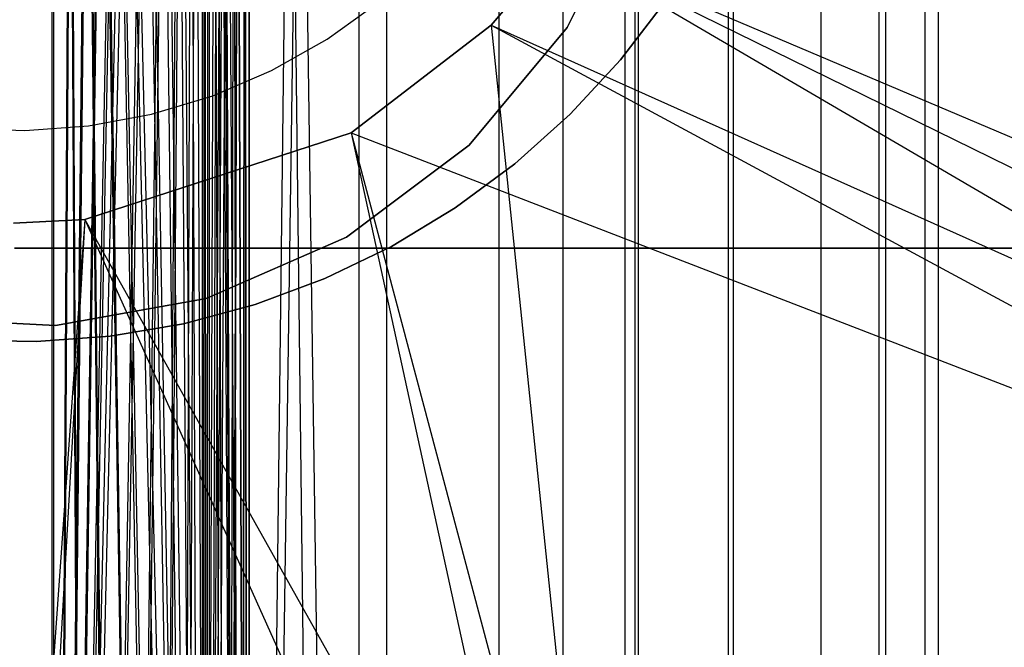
# Model space of a CAD drawing. Extents: x -172 to 172, y -29 to 28.
# Tile 455 of 656: x 0.02 to 3.75, y -4.26 to -1.88. Entities that reach past the tile are written whole.
import ezdxf

# ---------------------------------------------------------------- set-up
doc = ezdxf.new("R2010")
doc.units = 0
doc.header["$LTSCALE"] = 25.4
doc.layers.get('0').update_dxf_attribs({"linetype": 'CONTINUOUS'})

# ---------------------------------------------------------------- blocks, each defined once
blk = doc.blocks.new('RYFLO_AURA_STL')
at = {"color": 0}
for p, q in [((1.4087, 22.5, -1248.0476), (0.8889, -13.259, -1248.1705)), ((1.4087, 22.5, -1248.0476), (0.8889, -13.259, -1248.1705)), ((0.8889, -13.259, -1246.6354), (1.305, 22.5, -1246.4977)), ((0.8889, -13.259, -1246.6354), (1.305, 22.5, -1246.4977)), ((1.305, -22.5, -1246.4977), (1.305, 22.5, -1246.4977)), ((1.305, -22.5, -1240.0026), (1.305, 22.5, -1240.0026)), ((1.305, -22.5, -1246.4977), (1.305, 22.5, -1246.4977)), ((1.305, -22.5, -1240.0026), (1.305, 22.5, -1240.0026)), ((1.4087, 22.5, -1248.0476), (1.4087, -22.5, -1248.0476)), ((1.4087, 22.5, -1238.4526), (1.4087, -22.5, -1238.4526)), ((1.4087, 22.5, -1248.0476), (1.4087, -22.5, -1248.0476)), ((1.4087, 22.5, -1238.4526), (1.4087, -22.5, -1238.4526)), ((1.8351, -22.5, -1246.2305), (1.8351, 22.5, -1246.2305)), ((1.8351, -22.5, -1246.2305), (1.8351, 22.5, -1246.2305)), ((1.8351, -22.5, -1240.2698), (1.8351, 22.5, -1240.2698)), ((1.8351, -22.5, -1240.2698), (1.8351, 22.5, -1240.2698)), ((2.0771, 22.5, -1247.7983), (2.0771, -22.5, -1247.7983)), ((2.0771, 22.5, -1247.7983), (2.0771, -22.5, -1247.7983)), ((2.0771, 22.5, -1238.7019), (2.0771, -22.5, -1238.7019)), ((2.0771, 22.5, -1238.7019), (2.0771, -22.5, -1238.7019)), ((2.3124, -22.5, -1245.8774), (2.3124, 22.5, -1245.8774)), ((2.3124, -22.5, -1245.8774), (2.3124, 22.5, -1245.8774)), ((2.3124, -22.5, -1240.6228), (2.3124, 22.5, -1240.6228)), ((2.3124, -22.5, -1240.6228), (2.3124, 22.5, -1240.6228)), ((2.7032, 22.5, -1247.4564), (2.7032, -22.5, -1247.4564)), ((2.7032, 22.5, -1247.4564), (2.7032, -22.5, -1247.4564)), ((2.7032, 22.5, -1239.0438), (2.7032, -22.5, -1239.0438)), ((2.7032, 22.5, -1239.0438), (2.7032, -22.5, -1239.0438)), ((2.7231, -22.5, -1245.4489), (2.7231, 22.5, -1245.4489)), ((2.7231, -22.5, -1245.4489), (2.7231, 22.5, -1245.4489)), ((2.7231, -22.5, -1241.0514), (2.7231, 22.5, -1241.0514)), ((2.7231, -22.5, -1241.0514), (2.7231, 22.5, -1241.0514)), ((3.0555, -22.5, -1244.957), (3.0555, 22.5, -1244.957)), ((3.0555, -22.5, -1244.957), (3.0555, 22.5, -1244.957)), ((3.0555, -22.5, -1241.5432), (3.0555, 22.5, -1241.5432)), ((3.0555, -22.5, -1241.5432), (3.0555, 22.5, -1241.5432)), ((3.2743, 22.5, -1247.0289), (3.2743, -22.5, -1247.0289)), ((3.2743, 22.5, -1247.0289), (3.2743, -22.5, -1247.0289)), ((3.2743, 22.5, -1239.4713), (3.2743, -22.5, -1239.4713)), ((3.2743, 22.5, -1239.4713), (3.2743, -22.5, -1239.4713)), ((3.3001, -22.5, -1244.4161), (3.3001, 22.5, -1244.4161)), ((3.3001, -22.5, -1244.4161), (3.3001, 22.5, -1244.4161)), ((3.3001, -22.5, -1242.0841), (3.3001, 22.5, -1242.0841)), ((3.3001, -22.5, -1242.0841), (3.3001, 22.5, -1242.0841)), ((3.4497, -22.5, -1243.8417), (3.4497, 22.5, -1243.8417)), ((3.4497, -22.5, -1243.8417), (3.4497, 22.5, -1243.8417)), ((3.4497, -22.5, -1242.6586), (3.4497, 22.5, -1242.6586)), ((3.4497, -22.5, -1242.6586), (3.4497, 22.5, -1242.6586)), ((3.5, -22.5, -1243.2501), (3.5, 22.5, -1243.2501)), ((3.5, -22.5, -1243.2501), (3.5, 22.5, -1243.2501)), ((0.8889, 13.259, -1238.3297), (0.7281, -12.871, -1238.3035)), ((0.8889, 13.259, -1238.3297), (0.7281, -12.871, -1238.3035)), ((0.8889, 13.259, -1238.3297), (0.8018, -12.9912, -1238.3148)), ((0.8889, 13.259, -1238.3297), (0.8018, -12.9912, -1238.3148)), ((0.8888, 13.2584, -1246.6354), (0.8053, -12.9981, -1246.6562)), ((0.8888, 13.2584, -1246.6354), (0.8053, -12.9981, -1246.6562)), ((0.856, -13.1219, -1238.324), (0.8889, 13.259, -1238.3297)), ((0.856, -13.1219, -1238.324), (0.8889, 13.259, -1238.3297)), ((0.8888, 13.2584, -1246.6354), (0.856, -13.1219, -1246.6438)), ((0.8888, 13.2584, -1246.6354), (0.856, -13.1219, -1246.6438)), ((0.8888, -13.2584, -1238.3297), (0.8889, 13.259, -1238.3297)), ((0.8888, -13.2584, -1238.3297), (0.8889, 13.259, -1238.3297)), ((0.8889, 13.259, -1239.8649), (0.8888, -13.2584, -1239.8649)), ((0.8889, 13.259, -1239.8649), (0.8888, -13.2584, -1239.8649)), ((0.8888, 13.2584, -1248.1705), (0.8889, -13.259, -1248.1705)), ((0.8888, 13.2584, -1248.1705), (0.8889, -13.259, -1248.1705)), ((0.8889, -13.259, -1246.6354), (0.8888, 13.2584, -1246.6354)), ((0.8889, -13.259, -1246.6354), (0.8888, 13.2584, -1246.6354)), ((0.8889, 13.259, -1238.3297), (1.4087, -22.5, -1238.4526)), ((0.8889, 13.259, -1238.3297), (1.4087, -22.5, -1238.4526)), ((1.305, -22.5, -1240.0026), (0.8889, 13.259, -1239.8649)), ((1.305, -22.5, -1240.0026), (0.8889, 13.259, -1239.8649)), ((0.856, 13.1219, -1238.324), (0.7129, -12.8507, -1238.3013)), ((0.856, 13.1219, -1238.324), (0.7129, -12.8507, -1238.3013)), ((0.856, 13.1219, -1238.324), (0.7281, -12.871, -1238.3035)), ((0.856, 13.1219, -1238.324), (0.7281, -12.871, -1238.3035)), ((0.856, 13.1219, -1246.6438), (0.7281, -12.871, -1246.6736)), ((0.856, 13.1219, -1246.6438), (0.7281, -12.871, -1246.6736)), ((0.856, 13.1219, -1246.6438), (0.8053, -12.9981, -1246.6562)), ((0.856, 13.1219, -1246.6438), (0.8053, -12.9981, -1246.6562)), ((0.856, 13.1219, -1248.1763), (0.8889, -13.259, -1248.1705)), ((0.856, 13.1219, -1248.1763), (0.8889, -13.259, -1248.1705)), ((0.8888, -13.2584, -1239.8649), (0.856, 13.1219, -1239.8564)), ((0.8888, -13.2584, -1239.8649), (0.856, 13.1219, -1239.8564)), ((0.8017, 12.9911, -1238.3148), (0.7129, -12.8507, -1238.3013)), ((0.8017, 12.9911, -1238.3148), (0.7129, -12.8507, -1238.3013)), ((0.8055, 12.9986, -1246.6561), (0.7281, -12.871, -1246.6736)), ((0.8055, 12.9986, -1246.6561), (0.7281, -12.871, -1246.6736)), ((0.8889, -13.259, -1248.1705), (0.8018, 12.9912, -1248.1854)), ((0.8889, -13.259, -1248.1705), (0.8018, 12.9912, -1248.1854)), ((0.8888, -13.2584, -1239.8649), (0.8053, 12.9981, -1239.844)), ((0.8888, -13.2584, -1239.8649), (0.8053, 12.9981, -1239.844)), ((0.856, -13.1219, -1239.8564), (0.8053, 12.9981, -1239.844)), ((0.856, -13.1219, -1239.8564), (0.8053, 12.9981, -1239.844)), ((0.7374, 12.884, -1246.6715), (0.1485, -12.5123, -1246.7469)), ((0.7374, 12.884, -1246.6715), (0.1485, -12.5123, -1246.7469)), ((0.7374, 12.884, -1246.6715), (0.2781, -12.544, -1246.739)), ((0.7374, 12.884, -1246.6715), (0.2781, -12.544, -1246.739)), ((0.4083, -12.5979, -1246.7262), (0.7374, 12.884, -1246.6715)), ((0.4083, -12.5979, -1246.7262), (0.7374, 12.884, -1246.6715)), ((0.529, -12.6719, -1246.71), (0.7374, 12.884, -1246.6715)), ((0.529, -12.6719, -1246.71), (0.7374, 12.884, -1246.6715)), ((0.6361, -12.7633, -1246.6918), (0.7374, 12.884, -1246.6715)), ((0.6361, -12.7633, -1246.6918), (0.7374, 12.884, -1246.6715)), ((0.7129, -12.8507, -1238.3013), (0.7281, 12.871, -1238.3035)), ((0.7129, -12.8507, -1238.3013), (0.7281, 12.871, -1238.3035)), ((0.7281, -12.871, -1246.6736), (0.7374, 12.884, -1246.6715)), ((0.7281, -12.871, -1246.6736), (0.7374, 12.884, -1246.6715)), ((0.8889, -13.259, -1248.1705), (0.7281, 12.871, -1248.1968)), ((0.8889, -13.259, -1248.1705), (0.7281, 12.871, -1248.1968)), ((0.856, -13.1219, -1248.1763), (0.7281, 12.871, -1248.1968)), ((0.856, -13.1219, -1248.1763), (0.7281, 12.871, -1248.1968)), ((0.7374, -12.884, -1239.8287), (0.7385, 12.8855, -1239.8289)), ((0.7374, -12.884, -1239.8287), (0.7385, 12.8855, -1239.8289)), ((0.856, -13.1219, -1239.8564), (0.7385, 12.8855, -1239.8289)), ((0.8055, -12.9986, -1239.8441), (0.7385, 12.8855, -1239.8289)), ((0.856, -13.1219, -1239.8564), (0.7385, 12.8855, -1239.8289)), ((0.8055, -12.9986, -1239.8441), (0.7385, 12.8855, -1239.8289)), ((0.1403, -12.511, -1248.2482), (0.7129, 12.8507, -1248.199)), ((0.1403, -12.511, -1248.2482), (0.7129, 12.8507, -1248.199)), ((0.2781, -12.544, -1248.2424), (0.7129, 12.8507, -1248.199)), ((0.2781, -12.544, -1248.2424), (0.7129, 12.8507, -1248.199)), ((0.4082, -12.5979, -1248.2334), (0.7129, 12.8507, -1248.199)), ((0.4082, -12.5979, -1248.2334), (0.7129, 12.8507, -1248.199)), ((0.7129, 12.8507, -1248.199), (0.529, -12.6719, -1248.222)), ((0.7129, 12.8507, -1248.199), (0.529, -12.6719, -1248.222)), ((0.6264, -12.7537, -1248.2107), (0.7129, 12.8507, -1248.199)), ((0.6264, -12.7537, -1248.2107), (0.7129, 12.8507, -1248.199)), ((0.7116, -12.8489, -1248.1992), (0.7129, 12.8507, -1248.199)), ((0.7116, -12.8489, -1248.1992), (0.7129, 12.8507, -1248.199)), ((0.7116, 12.8489, -1238.301), (0.7129, -12.8507, -1238.3013)), ((0.7116, 12.8489, -1238.301), (0.7129, -12.8507, -1238.3013)), ((0.7129, 12.8507, -1248.199), (0.7281, -12.871, -1248.1968)), ((0.856, -13.1219, -1248.1763), (0.7129, 12.8507, -1248.199)), ((0.856, -13.1219, -1248.1763), (0.7129, 12.8507, -1248.199)), ((0.8017, -12.9911, -1248.1854), (0.7129, 12.8507, -1248.199)), ((0.8017, -12.9911, -1248.1854), (0.7129, 12.8507, -1248.199)), ((0.7129, 12.8507, -1248.199), (0.7281, -12.871, -1248.1968)), ((0.6366, 12.7638, -1246.6918), (0.1485, -12.5123, -1246.7469)), ((0.6366, 12.7638, -1246.6918), (0.1485, -12.5123, -1246.7469)), ((0.6361, 12.7633, -1239.8085), (0.7374, -12.884, -1239.8287)), ((0.6361, 12.7633, -1239.8085), (0.7374, -12.884, -1239.8287)), ((0.6266, 12.7539, -1248.2107), (0.1403, -12.511, -1248.2482)), ((0.6266, 12.7539, -1248.2107), (0.1403, -12.511, -1248.2482)), ((0.6264, 12.7537, -1238.2896), (0.7129, -12.8507, -1238.3013)), ((0.6264, 12.7537, -1238.2896), (0.7129, -12.8507, -1238.3013)), ((0.529, 12.6719, -1248.222), (0.1403, -12.511, -1248.2482)), ((0.529, 12.6719, -1248.222), (0.1403, -12.511, -1248.2482)), ((0.1485, -12.5123, -1246.7469), (0.529, 12.6719, -1246.71)), ((0.1485, -12.5123, -1246.7469), (0.529, 12.6719, -1246.71)), ((0.529, 12.6719, -1238.2782), (0.7129, -12.8507, -1238.3013)), ((0.529, 12.6719, -1238.2782), (0.7129, -12.8507, -1238.3013)), ((0.529, 12.6719, -1239.7903), (0.7374, -12.884, -1239.8287)), ((0.529, 12.6719, -1239.7903), (0.7374, -12.884, -1239.8287)), ((0.4089, 12.5983, -1248.2334), (0.1403, -12.511, -1248.2482)), ((0.4089, 12.5983, -1248.2334), (0.1403, -12.511, -1248.2482)), ((0.4091, 12.5983, -1246.7261), (0.1485, -12.5123, -1246.7469)), ((0.4091, 12.5983, -1246.7261), (0.1485, -12.5123, -1246.7469)), ((0.7129, -12.8507, -1238.3013), (0.4082, 12.5979, -1238.2668)), ((0.7129, -12.8507, -1238.3013), (0.4082, 12.5979, -1238.2668)), ((0.4083, 12.5979, -1239.774), (0.7374, -12.884, -1239.8287)), ((0.4083, 12.5979, -1239.774), (0.7374, -12.884, -1239.8287)), ((0.2781, 12.544, -1248.2424), (0.1403, -12.511, -1248.2482)), ((0.2781, 12.544, -1248.2424), (0.1403, -12.511, -1248.2482)), ((0.1485, -12.5123, -1246.7469), (0.2781, 12.544, -1246.739)), ((0.1485, -12.5123, -1246.7469), (0.2781, 12.544, -1246.739)), ((0.7129, -12.8507, -1238.3013), (0.2781, 12.544, -1238.2578)), ((0.7129, -12.8507, -1238.3013), (0.2781, 12.544, -1238.2578)), ((0.7374, -12.884, -1239.8287), (0.2781, 12.544, -1239.7612)), ((0.7374, -12.884, -1239.8287), (0.2781, 12.544, -1239.7612)), ((0.1413, 12.5112, -1248.2482), (0.1403, -12.511, -1248.2482)), ((0.1413, 12.5112, -1248.2482), (0.1403, -12.511, -1248.2482)), ((0.1403, 12.511, -1238.2521), (0.7129, -12.8507, -1238.3013)), ((0.2781, -12.544, -1238.2578), (0.1403, 12.511, -1238.2521)), ((0.1403, 12.511, -1238.2521), (0.1413, -12.5112, -1238.2521)), ((0.2781, -12.544, -1238.2578), (0.1403, 12.511, -1238.2521)), ((0.4089, -12.5983, -1238.2668), (0.1403, 12.511, -1238.2521)), ((0.529, -12.6719, -1238.2782), (0.1403, 12.511, -1238.2521)), ((0.4089, -12.5983, -1238.2668), (0.1403, 12.511, -1238.2521)), ((0.529, -12.6719, -1238.2782), (0.1403, 12.511, -1238.2521)), ((0.6266, -12.7539, -1238.2896), (0.1403, 12.511, -1238.2521)), ((0.6266, -12.7539, -1238.2896), (0.1403, 12.511, -1238.2521)), ((0.1403, 12.511, -1238.2521), (0.7129, -12.8507, -1238.3013)), ((0.1403, 12.511, -1238.2521), (0.1413, -12.5112, -1238.2521)), ((0.1485, -12.5123, -1246.7469), (0.1485, 12.5123, -1246.7469)), ((0.1485, -12.5123, -1246.7469), (0.1485, 12.5123, -1246.7469)), ((0.4091, -12.5983, -1239.7742), (0.1485, 12.5123, -1239.7533)), ((0.1485, 12.5123, -1239.7533), (0.529, -12.6719, -1239.7903)), ((0.7374, -12.884, -1239.8287), (0.1485, 12.5123, -1239.7533)), ((0.7374, -12.884, -1239.8287), (0.1485, 12.5123, -1239.7533)), ((0.6366, -12.7638, -1239.8085), (0.1485, 12.5123, -1239.7533)), ((0.6366, -12.7638, -1239.8085), (0.1485, 12.5123, -1239.7533)), ((0.1485, 12.5123, -1239.7533), (0.529, -12.6719, -1239.7903)), ((0.2781, -12.544, -1239.7612), (0.1485, 12.5123, -1239.7533)), ((0.4091, -12.5983, -1239.7742), (0.1485, 12.5123, -1239.7533)), ((0.2781, -12.544, -1239.7612), (0.1485, 12.5123, -1239.7533)), ((0.1485, -12.5123, -1239.7533), (0.1485, 12.5123, -1239.7533)), ((0.1485, -12.5123, -1239.7533), (0.1485, 12.5123, -1239.7533)), ((2.3631, -7.3033, -1413.2393), (2.363, 7.0967, -1413.2283)), ((2.3631, -7.3033, -1413.2393), (2.363, 7.0967, -1413.2283)), ((2.3498, 6.146, -1412.2791), (2.3499, -6.354, -1412.2886)), ((2.3498, 6.146, -1412.2791), (2.3499, -6.354, -1412.2886)), ((2.0936, -1.913, -120), (2.3523, -1.3934, -120)), ((2.3523, -1.3934, -119), (2.0936, -1.913, -119)), ((2.3523, -1.3934, -119), (2.0936, -1.913, -119)), ((2.0936, -1.913, -120), (2.3523, -1.3934, -120)), ((1.8057, -1.9046, -1074.2084), (2.063, -1.6029, -1074.2115)), ((2.063, -1.6029, -1073.2615), (1.8057, -1.9046, -1073.2583)), ((1.8057, -1.9046, -1074.2084), (2.063, -1.6029, -1074.2115)), ((2.063, -1.6029, -1073.2615), (1.8057, -1.9046, -1073.2583)), ((2.063, -1.6029, -1074.2115), (11.7406, -6.354, -1074.6035)), ((2.063, -1.6029, -1074.2115), (11.7406, -6.354, -1074.6035)), ((2.063, -1.6029, -1074.2115), (13.2639, -6.354, -1074.7164)), ((2.063, -1.6029, -1074.2115), (13.2639, -6.354, -1074.7164)), ((2.063, -1.6029, -1073.2615), (11.8066, -7.3033, -1073.655)), ((2.063, -1.6029, -1073.2615), (11.8066, -7.3033, -1073.655)), ((1.1846, -1.9579, -1073.2478), (1.3814, -1.8163, -1073.2478)), ((1.1846, -1.9579, -1076.1478), (1.3814, -1.8163, -1076.1478)), ((1.1846, -1.9579, -1073.2478), (1.3814, -1.8163, -1073.2478)), ((1.1846, -1.9579, -1076.1478), (1.3814, -1.8163, -1076.1478)), ((2.2956, -2.0355, -1073.2478), (2.4664, -1.812, -1073.2478)), ((2.4664, -1.812, -1067.2478), (2.2956, -2.0355, -1067.2478)), ((2.2956, -2.0355, -1073.2478), (2.4664, -1.812, -1073.2478)), ((2.4664, -1.812, -1067.2478), (2.2956, -2.0355, -1067.2478)), ((1.275, -2.3124, -1074.2032), (1.8057, -1.9046, -1074.2084)), ((1.8057, -1.9046, -1073.2583), (1.275, -2.3124, -1073.2532)), ((1.275, -2.3124, -1074.2032), (1.8057, -1.9046, -1074.2084)), ((1.8057, -1.9046, -1073.2583), (1.275, -2.3124, -1073.2532)), ((1.7221, -2.359, -120), (2.0936, -1.913, -120)), ((2.0936, -1.913, -119), (1.7221, -2.359, -119)), ((2.0936, -1.913, -119), (1.7221, -2.359, -119)), ((1.7221, -2.359, -120), (2.0936, -1.913, -120)), ((1.8057, -1.9046, -1074.2084), (11.7406, -6.354, -1074.6035)), ((1.8057, -1.9046, -1074.2084), (11.7406, -6.354, -1074.6035)), ((1.8057, -1.9046, -1073.2583), (11.8066, -7.3033, -1073.655)), ((1.8057, -1.9046, -1073.2583), (11.8066, -7.3033, -1073.655)), ((1.8057, -1.9046, -1073.2583), (2.3631, -7.3033, -1073.261)), ((1.8057, -1.9046, -1073.2583), (2.3631, -7.3033, -1073.261)), ((1.8057, -1.9046, -1074.2084), (1.8057, -1.9046, -1073.2583)), ((1.8057, -1.9046, -1074.2084), (1.8057, -1.9046, -1073.2583)), ((2.0936, -1.913, -120), (2.0936, -1.913, -119)), ((2.0936, -1.913, -120), (2.0936, -1.913, -119)), ((0.9735, -2.077, -1073.2478), (1.1846, -1.9579, -1073.2478)), ((0.9735, -2.077, -1076.1478), (1.1846, -1.9579, -1076.1478)), ((0.9735, -2.077, -1073.2478), (1.1846, -1.9579, -1073.2478)), ((0.9735, -2.077, -1076.1478), (1.1846, -1.9579, -1076.1478)), ((1.1846, -1.9579, -1076.1478), (1.1846, -1.9579, -1073.2478)), ((1.1846, -1.9579, -1076.1478), (1.1846, -1.9579, -1073.2478)), ((2.1046, -2.2419, -1073.2478), (2.2956, -2.0355, -1073.2478)), ((2.2956, -2.0355, -1067.2478), (2.1046, -2.2419, -1067.2478)), ((2.1046, -2.2419, -1073.2478), (2.2956, -2.0355, -1073.2478)), ((2.2956, -2.0355, -1067.2478), (2.1046, -2.2419, -1067.2478)), ((2.2956, -2.0355, -1073.2478), (2.2956, -2.0355, -1067.2478)), ((2.2956, -2.0355, -1073.2478), (2.2956, -2.0355, -1067.2478)), ((0.7506, -2.1721, -1073.2478), (0.9735, -2.077, -1073.2478)), ((0.7506, -2.1721, -1076.1478), (0.9735, -2.077, -1076.1478)), ((0.7506, -2.1721, -1073.2478), (0.9735, -2.077, -1073.2478)), ((0.7506, -2.1721, -1076.1478), (0.9735, -2.077, -1076.1478)), ((0.9735, -2.077, -1076.1478), (0.9735, -2.077, -1073.2478)), ((0.9735, -2.077, -1076.1478), (0.9735, -2.077, -1073.2478)), ((0.5185, -2.2421, -1073.2478), (0.7506, -2.1721, -1073.2478)), ((0.5185, -2.2421, -1076.1478), (0.7506, -2.1721, -1076.1478)), ((0.5185, -2.2421, -1073.2478), (0.7506, -2.1721, -1073.2478)), ((0.5185, -2.2421, -1076.1478), (0.7506, -2.1721, -1076.1478)), ((0.7506, -2.1721, -1076.1478), (0.7506, -2.1721, -1073.2478)), ((0.7506, -2.1721, -1076.1478), (0.7506, -2.1721, -1073.2478)), ((0.2802, -2.2862, -1073.2478), (0.5185, -2.2421, -1073.2478)), ((0.2802, -2.2862, -1076.1478), (0.5185, -2.2421, -1076.1478)), ((0.2802, -2.2862, -1073.2478), (0.5185, -2.2421, -1073.2478)), ((0.2802, -2.2862, -1076.1478), (0.5185, -2.2421, -1076.1478)), ((0.5185, -2.2421, -1076.1478), (0.5185, -2.2421, -1073.2478)), ((0.5185, -2.2421, -1076.1478), (0.5185, -2.2421, -1073.2478)), ((1.8952, -2.4296, -1073.2478), (2.1046, -2.2419, -1073.2478)), ((2.1046, -2.2419, -1067.2478), (1.8952, -2.4296, -1067.2478)), ((1.8952, -2.4296, -1073.2478), (2.1046, -2.2419, -1073.2478)), ((2.1046, -2.2419, -1067.2478), (1.8952, -2.4296, -1067.2478)), ((2.1046, -2.2419, -1073.2478), (2.1046, -2.2419, -1067.2478)), ((2.1046, -2.2419, -1073.2478), (2.1046, -2.2419, -1067.2478)), ((-0.2038, -2.2946, -1073.2478), (0.0384, -2.3037, -1073.2478)), ((-0.2038, -2.2946, -1076.1478), (0.0384, -2.3037, -1076.1478)), ((-0.2038, -2.2946, -1073.2478), (0.0384, -2.3037, -1073.2478)), ((-0.2038, -2.2946, -1076.1478), (0.0384, -2.3037, -1076.1478)), ((0.0384, -2.3037, -1073.2478), (0.2802, -2.2862, -1073.2478)), ((0.0384, -2.3037, -1076.1478), (0.2802, -2.2862, -1076.1478)), ((0.0384, -2.3037, -1073.2478), (0.2802, -2.2862, -1073.2478)), ((0.0384, -2.3037, -1076.1478), (0.2802, -2.2862, -1076.1478)), ((0.0384, -2.3037, -1076.1478), (0.0384, -2.3037, -1073.2478)), ((0.0384, -2.3037, -1076.1478), (0.0384, -2.3037, -1073.2478)), ((0.2665, -2.6401, -1074.1984), (1.275, -2.3124, -1074.2032)), ((1.275, -2.3124, -1073.2532), (0.2665, -2.6401, -1073.2483)), ((1.275, -2.3124, -1073.2532), (0.2665, -2.6401, -1073.2483)), ((0.2665, -2.6401, -1074.1984), (1.275, -2.3124, -1074.2032)), ((0.2802, -2.2862, -1076.1478), (0.2802, -2.2862, -1073.2478)), ((0.2802, -2.2862, -1076.1478), (0.2802, -2.2862, -1073.2478)), ((1.275, -2.3124, -1074.2032), (2.3499, -6.354, -1074.2117)), ((1.275, -2.3124, -1074.2032), (2.3499, -6.354, -1074.2117)), ((1.275, -2.3124, -1074.2032), (11.7406, -6.354, -1074.6035)), ((1.275, -2.3124, -1074.2032), (11.7406, -6.354, -1074.6035)), ((1.275, -2.3124, -1073.2532), (2.3631, -7.3033, -1073.261)), ((1.275, -2.3124, -1073.2532), (2.3631, -7.3033, -1073.261)), ((1.275, -2.3124, -1074.2032), (1.275, -2.3124, -1073.2532)), ((1.275, -2.3124, -1074.2032), (1.275, -2.3124, -1073.2532)), ((1.2578, -2.7073, -120), (1.7221, -2.359, -120)), ((1.7221, -2.359, -119), (1.2578, -2.7073, -119)), ((1.7221, -2.359, -119), (1.2578, -2.7073, -119)), ((1.2578, -2.7073, -120), (1.7221, -2.359, -120)), ((1.7221, -2.359, -119), (1.7221, -2.359, -120)), ((1.7221, -2.359, -119), (1.7221, -2.359, -120)), ((1.6691, -2.5969, -1073.2478), (1.8952, -2.4296, -1073.2478)), ((1.8952, -2.4296, -1067.2478), (1.6691, -2.5969, -1067.2478)), ((1.6691, -2.5969, -1073.2478), (1.8952, -2.4296, -1073.2478)), ((1.8952, -2.4296, -1067.2478), (1.6691, -2.5969, -1067.2478)), ((1.8952, -2.4296, -1073.2478), (1.8952, -2.4296, -1067.2478)), ((1.8952, -2.4296, -1073.2478), (1.8952, -2.4296, -1067.2478)), ((1.4283, -2.7422, -1073.2478), (1.6691, -2.5969, -1073.2478)), ((1.6691, -2.5969, -1067.2478), (1.4283, -2.7422, -1067.2478)), ((1.4283, -2.7422, -1073.2478), (1.6691, -2.5969, -1073.2478)), ((1.6691, -2.5969, -1067.2478), (1.4283, -2.7422, -1067.2478)), ((1.6691, -2.5969, -1073.2478), (1.6691, -2.5969, -1067.2478)), ((1.6691, -2.5969, -1073.2478), (1.6691, -2.5969, -1067.2478)), ((-0.0044, -2.6541, -1074.1981), (0.2665, -2.6401, -1074.1984)), ((0.2665, -2.6401, -1073.2483), (-0.0044, -2.6541, -1073.2482)), ((0.2665, -2.6401, -1073.2483), (-0.0044, -2.6541, -1073.2482)), ((-0.0044, -2.6541, -1074.1981), (0.2665, -2.6401, -1074.1984)), ((0.2665, -2.6401, -1074.1984), (0, -6.354, -1074.1953)), ((0.2665, -2.6401, -1074.1984), (0, -6.354, -1074.1953)), ((0.2665, -2.6401, -1073.2483), (0, -7.3033, -1073.2446)), ((0.2665, -2.6401, -1073.2483), (0, -7.3033, -1073.2446)), ((0.2665, -2.6401, -1074.1984), (2.3499, -6.354, -1074.2117)), ((0.2665, -2.6401, -1074.1984), (2.3499, -6.354, -1074.2117)), ((0.2665, -2.6401, -1073.2483), (2.3631, -7.3033, -1073.261)), ((0.2665, -2.6401, -1073.2483), (2.3631, -7.3033, -1073.261)), ((0.2665, -2.6401, -1073.2483), (0.2665, -2.6401, -1074.1984)), ((0.2665, -2.6401, -1073.2483), (0.2665, -2.6401, -1074.1984)), ((0.7256, -2.9392, -120), (1.2578, -2.7073, -120)), ((1.2578, -2.7073, -119), (0.7256, -2.9392, -119)), ((1.2578, -2.7073, -119), (0.7256, -2.9392, -119)), ((0.7256, -2.9392, -120), (1.2578, -2.7073, -120)), ((1.2578, -2.7073, -119), (1.2578, -2.7073, -120)), ((1.2578, -2.7073, -119), (1.2578, -2.7073, -120)), ((9.0645, -2.7489, -1081.8408), (0, -2.7489, -1081.5865)), ((0, -2.7489, -1404.9137), (9.0645, -2.7489, -1404.6594)), ((9.0645, -2.7489, -1081.8408), (0, -2.7489, -1081.5865)), ((0, -2.7489, -1404.9137), (9.0645, -2.7489, -1404.6594)), ((1.175, -2.8644, -1073.2478), (1.4283, -2.7422, -1073.2478)), ((1.4283, -2.7422, -1067.2478), (1.175, -2.8644, -1067.2478)), ((1.175, -2.8644, -1073.2478), (1.4283, -2.7422, -1073.2478)), ((1.4283, -2.7422, -1067.2478), (1.175, -2.8644, -1067.2478)), ((1.4283, -2.7422, -1073.2478), (1.4283, -2.7422, -1067.2478)), ((1.4283, -2.7422, -1073.2478), (1.4283, -2.7422, -1067.2478)), ((0.9114, -2.9623, -1073.2478), (1.175, -2.8644, -1073.2478)), ((1.175, -2.8644, -1067.2478), (0.9114, -2.9623, -1067.2478)), ((0.9114, -2.9623, -1073.2478), (1.175, -2.8644, -1073.2478)), ((1.175, -2.8644, -1067.2478), (0.9114, -2.9623, -1067.2478)), ((1.175, -2.8644, -1073.2478), (1.175, -2.8644, -1067.2478)), ((1.175, -2.8644, -1073.2478), (1.175, -2.8644, -1067.2478)), ((0.1543, -3.042, -120), (0.7256, -2.9392, -120)), ((0.7256, -2.9392, -119), (0.1543, -3.042, -119)), ((0.7256, -2.9392, -119), (0.1543, -3.042, -119)), ((0.1543, -3.042, -120), (0.7256, -2.9392, -120)), ((0.7256, -2.9392, -119), (0.7256, -2.9392, -120)), ((0.7256, -2.9392, -119), (0.7256, -2.9392, -120)), ((0.6397, -3.0351, -1073.2478), (0.9114, -2.9623, -1073.2478)), ((0.9114, -2.9623, -1067.2478), (0.6397, -3.0351, -1067.2478)), ((0.6397, -3.0351, -1073.2478), (0.9114, -2.9623, -1073.2478)), ((0.9114, -2.9623, -1067.2478), (0.6397, -3.0351, -1067.2478)), ((0.9114, -2.9623, -1073.2478), (0.9114, -2.9623, -1067.2478)), ((0.9114, -2.9623, -1073.2478), (0.9114, -2.9623, -1067.2478)), ((-0.4253, -3.0104, -120), (0.1543, -3.042, -120)), ((0.1543, -3.042, -119), (-0.4253, -3.0104, -119)), ((0.1543, -3.042, -119), (-0.4253, -3.0104, -119)), ((-0.4253, -3.0104, -120), (0.1543, -3.042, -120)), ((0.1543, -3.042, -119), (0.1543, -3.042, -120)), ((0.1543, -3.042, -119), (0.1543, -3.042, -120)), ((0.3624, -3.0821, -1073.2478), (0.6397, -3.0351, -1073.2478)), ((0.6397, -3.0351, -1067.2478), (0.3624, -3.0821, -1067.2478)), ((0.3624, -3.0821, -1073.2478), (0.6397, -3.0351, -1073.2478)), ((0.6397, -3.0351, -1067.2478), (0.3624, -3.0821, -1067.2478)), ((0.6397, -3.0351, -1073.2478), (0.6397, -3.0351, -1067.2478)), ((0.6397, -3.0351, -1073.2478), (0.6397, -3.0351, -1067.2478)), ((0.082, -3.1029, -1073.2478), (0.3624, -3.0821, -1073.2478)), ((0.3624, -3.0821, -1067.2478), (0.082, -3.1029, -1067.2478)), ((0.082, -3.1029, -1073.2478), (0.3624, -3.0821, -1073.2478)), ((0.3624, -3.0821, -1067.2478), (0.082, -3.1029, -1067.2478)), ((0.3624, -3.0821, -1073.2478), (0.3624, -3.0821, -1067.2478)), ((0.3624, -3.0821, -1073.2478), (0.3624, -3.0821, -1067.2478)), ((-0.1992, -3.0974, -1073.2478), (0.082, -3.1029, -1073.2478)), ((0.082, -3.1029, -1067.2478), (-0.1992, -3.0974, -1067.2478)), ((-0.1992, -3.0974, -1073.2478), (0.082, -3.1029, -1073.2478)), ((0.082, -3.1029, -1067.2478), (-0.1992, -3.0974, -1067.2478)), ((0.082, -3.1029, -1073.2478), (0.082, -3.1029, -1067.2478)), ((0.082, -3.1029, -1073.2478), (0.082, -3.1029, -1067.2478))]:
    blk.add_line(p, q, dxfattribs=at)

msp = doc.modelspace()

# ---------------------------------------------------------------- block references
at = {"color": 0}
msp.add_blockref('RYFLO_AURA_STL', (0, 0), dxfattribs=at)

doc.saveas('drawing.dxf')
